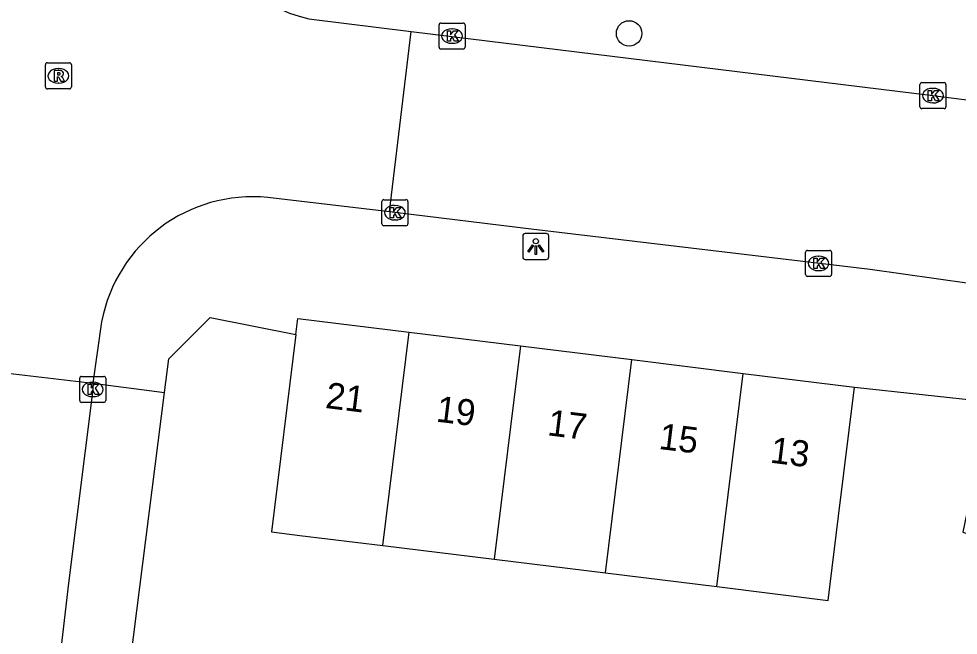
# Model space of a CAD drawing. Extents: x 158087 to 159494, y 382905 to 383981.
# Drawn here: x 158597.49 to 158633.58, y 383427.38 to 383451.06 of the extents above; entities that cross this region are included whole.
import ezdxf

# ---------------------------------------------------------------- set-up
doc = ezdxf.new("R2010")
doc.units = 0
for name, color, linetype in [('IMGEO_Boom', 7, 'Continuous'), ('IMGEO_Kolk', 7, 'Continuous'), ('IMGEO_Lichtpunt', 7, 'Continuous'), ('IMGEO_Pand', 7, 'Continuous'), ('IMGEO_Pand_nummerreeks', 7, 'Continuous'), ('IMGEO_Rijbaan_lokaal_open', 7, 'Continuous'), ('IMGEO_Rioolput', 7, 'Continuous'), ('IMGEO_Voetpad_open', 7, 'Continuous')]:
    doc.layers.add(name, color=color, linetype=linetype)

msp = doc.modelspace()

# ---------------------------------------------------------------- linework, layer by layer
at = {"layer": 'IMGEO_Boom'}
msp.add_circle((158620.939, 383450.5), 0.489, dxfattribs=at)
at = {"layer": 'IMGEO_Kolk'}
for p, q in [((158613.637, 383449.974), (158613.637, 383450.826)), ((158613.712, 383450.9), (158614.564, 383450.9)), ((158614.638, 383450.826), (158614.638, 383449.974)), ((158614.125, 383450.68), (158614.15, 383450.68)), ((158614.148, 383450.12), (158614.123, 383450.12)), ((158614.564, 383449.9), (158613.712, 383449.9)), ((158632.109, 383447.684), (158632.109, 383448.536)), ((158632.184, 383448.61), (158633.036, 383448.61)), ((158632.597, 383448.39), (158632.622, 383448.39)), ((158633.11, 383448.536), (158633.11, 383447.684)), ((158633.036, 383447.61), (158632.184, 383447.61)), ((158632.62, 383447.83), (158632.595, 383447.83)), ((158611.441, 383443.187), (158611.441, 383444.039)), ((158611.516, 383444.113), (158612.368, 383444.113)), ((158612.442, 383444.039), (158612.442, 383443.187)), ((158611.929, 383443.893), (158611.954, 383443.893)), ((158611.952, 383443.333), (158611.927, 383443.333)), ((158612.368, 383443.113), (158611.516, 383443.113)), ((158627.789, 383442.165), (158628.641, 383442.165)), ((158627.714, 383441.239), (158627.714, 383442.091)), ((158628.202, 383441.945), (158628.227, 383441.945)), ((158628.715, 383442.091), (158628.715, 383441.239)), ((158628.641, 383441.165), (158627.789, 383441.165)), ((158628.225, 383441.385), (158628.2, 383441.385)), ((158599.834, 383436.398), (158599.834, 383437.25)), ((158599.909, 383437.324), (158600.761, 383437.324)), ((158600.322, 383437.104), (158600.347, 383437.104)), ((158600.835, 383437.25), (158600.835, 383436.398)), ((158600.345, 383436.544), (158600.32, 383436.544)), ((158600.761, 383436.324), (158599.909, 383436.324))]:
    msp.add_line(p, q, dxfattribs=at)
for points in [[(158613.637, 383449.974), (158613.637, 383450.826)], [(158613.712, 383450.9), (158614.564, 383450.9)], [(158614.638, 383450.826), (158614.638, 383449.974)], [(158613.958, 383450.6), (158614.081, 383450.6), (158614.081, 383450.449), (158614.211, 383450.6), (158614.375, 383450.6), (158614.229, 383450.449), (158614.382, 383450.2), (158614.23, 383450.2), (158614.145, 383450.364), (158614.081, 383450.297), (158614.081, 383450.2), (158613.958, 383450.2), (158613.958, 383450.6)], [(158614.564, 383449.9), (158613.712, 383449.9)], [(158632.109, 383447.684), (158632.109, 383448.536)], [(158632.184, 383448.61), (158633.036, 383448.61)], [(158632.43, 383448.31), (158632.553, 383448.31), (158632.553, 383448.159), (158632.683, 383448.31), (158632.847, 383448.31), (158632.701, 383448.159), (158632.854, 383447.91), (158632.702, 383447.91), (158632.617, 383448.074), (158632.553, 383448.007), (158632.553, 383447.91), (158632.43, 383447.91), (158632.43, 383448.31)], [(158633.11, 383448.536), (158633.11, 383447.684)], [(158633.036, 383447.61), (158632.184, 383447.61)], [(158611.441, 383443.187), (158611.441, 383444.039)], [(158611.516, 383444.113), (158612.368, 383444.113)], [(158612.442, 383444.039), (158612.442, 383443.187)], [(158611.762, 383443.813), (158611.885, 383443.813), (158611.885, 383443.662), (158612.015, 383443.813), (158612.179, 383443.813), (158612.033, 383443.662), (158612.186, 383443.413), (158612.034, 383443.413), (158611.949, 383443.577), (158611.885, 383443.51), (158611.885, 383443.413), (158611.762, 383443.413), (158611.762, 383443.813)], [(158612.368, 383443.113), (158611.516, 383443.113)], [(158627.789, 383442.165), (158628.641, 383442.165)], [(158627.714, 383441.239), (158627.714, 383442.091)], [(158628.035, 383441.865), (158628.158, 383441.865), (158628.158, 383441.714), (158628.288, 383441.865), (158628.452, 383441.865), (158628.306, 383441.714), (158628.459, 383441.465), (158628.307, 383441.465), (158628.222, 383441.629), (158628.158, 383441.562), (158628.158, 383441.465), (158628.035, 383441.465), (158628.035, 383441.865)], [(158628.715, 383442.091), (158628.715, 383441.239)], [(158628.641, 383441.165), (158627.789, 383441.165)], [(158599.834, 383436.398), (158599.834, 383437.25)], [(158599.909, 383437.324), (158600.761, 383437.324)], [(158600.835, 383437.25), (158600.835, 383436.398)], [(158600.155, 383437.024), (158600.278, 383437.024), (158600.278, 383436.873), (158600.408, 383437.024), (158600.572, 383437.024), (158600.426, 383436.873), (158600.579, 383436.624), (158600.427, 383436.624), (158600.342, 383436.788), (158600.278, 383436.721), (158600.278, 383436.624), (158600.155, 383436.624), (158600.155, 383437.024)], [(158600.761, 383436.324), (158599.909, 383436.324)]]:
    msp.add_lwpolyline(points, dxfattribs=at)
for centre, start, end in [((158613.714, 383450.824), 91.552, 178.448), ((158613.714, 383450.824), 91.552, 178.448), ((158614.562, 383450.824), 1.552, 88.448), ((158614.562, 383450.824), 1.552, 88.448), ((158613.714, 383449.976), 181.552, 268.448), ((158613.714, 383449.976), 181.552, 268.448), ((158614.562, 383449.976), 271.552, 358.448), ((158614.562, 383449.976), 271.552, 358.448), ((158632.186, 383448.534), 91.552, 178.448), ((158632.186, 383448.534), 91.552, 178.448), ((158633.034, 383448.534), 1.552, 88.448), ((158633.034, 383448.534), 1.552, 88.448), ((158632.186, 383447.686), 181.552, 268.448), ((158632.186, 383447.686), 181.552, 268.448), ((158633.034, 383447.686), 271.552, 358.448), ((158633.034, 383447.686), 271.552, 358.448), ((158611.518, 383444.037), 91.552, 178.448), ((158611.518, 383444.037), 91.552, 178.448), ((158612.366, 383444.037), 1.552, 88.448), ((158612.366, 383444.037), 1.552, 88.448), ((158611.518, 383443.189), 181.552, 268.448), ((158611.518, 383443.189), 181.552, 268.448), ((158612.366, 383443.189), 271.552, 358.448), ((158612.366, 383443.189), 271.552, 358.448), ((158627.791, 383442.089), 91.552, 178.448), ((158627.791, 383442.089), 91.552, 178.448), ((158628.639, 383442.089), 1.552, 88.448), ((158628.639, 383442.089), 1.552, 88.448), ((158627.791, 383441.241), 181.552, 268.448), ((158627.791, 383441.241), 181.552, 268.448), ((158628.639, 383441.241), 271.552, 358.448), ((158628.639, 383441.241), 271.552, 358.448), ((158599.911, 383437.248), 91.552, 178.448), ((158599.911, 383437.248), 91.552, 178.448), ((158600.759, 383437.248), 1.552, 88.448), ((158600.759, 383437.248), 1.552, 88.448), ((158599.911, 383436.4), 181.552, 268.448), ((158599.911, 383436.4), 181.552, 268.448), ((158600.759, 383436.4), 271.552, 358.448), ((158600.759, 383436.4), 271.552, 358.448)]:
    msp.add_arc(centre, 0.0765, start, end, dxfattribs=at)
for centre, major_axis, ratio, start_param, end_param in [((158614.124, 383450.4), (-0.387, 0.002), 0.722429, 4.712389, 7.853982), ((158614.149, 383450.4), (-0.39, 0.002), 0.717154, 1.570796, 4.712389), ((158632.596, 383448.11), (-0.387, 0.002), 0.722429, 4.712389, 7.853982), ((158632.621, 383448.11), (-0.39, 0.002), 0.717154, 1.570796, 4.712389), ((158611.928, 383443.613), (-0.387, 0.002), 0.722429, 4.712389, 7.853982), ((158611.953, 383443.613), (-0.39, 0.002), 0.717154, 1.570796, 4.712389), ((158628.201, 383441.665), (-0.387, 0.002), 0.722429, 4.712389, 7.853982), ((158628.226, 383441.665), (-0.39, 0.002), 0.717154, 1.570796, 4.712389), ((158600.321, 383436.824), (-0.387, 0.002), 0.722429, 4.712389, 7.853982), ((158600.346, 383436.824), (-0.39, 0.002), 0.717154, 1.570796, 4.712389)]:
    msp.add_ellipse(centre, major_axis=major_axis, ratio=ratio, start_param=start_param, end_param=end_param, dxfattribs=at)
at = {"layer": 'IMGEO_Lichtpunt'}
for p, q in [((158616.856, 383442.718), (158616.856, 383441.911)), ((158616.856, 383442.718), (158616.856, 383441.911)), ((158617.758, 383442.813), (158616.95, 383442.813)), ((158617.758, 383442.813), (158616.95, 383442.813)), ((158617.852, 383441.911), (158617.852, 383442.718)), ((158617.852, 383441.911), (158617.852, 383442.718)), ((158616.95, 383441.817), (158617.758, 383441.817)), ((158616.95, 383441.817), (158617.758, 383441.817))]:
    msp.add_line(p, q, dxfattribs=at)
for points in [[(158617.23, 383442.382), (158617.269, 383442.354), (158617.081, 383442.092), (158617.043, 383442.119), (158617.23, 383442.382)], [(158617.332, 383442.334), (158617.379, 383442.334), (158617.379, 383442.012), (158617.332, 383442.012), (158617.332, 383442.334)], [(158617.442, 383442.354), (158617.48, 383442.381), (158617.667, 383442.119), (158617.628, 383442.091), (158617.442, 383442.354)]]:
    msp.add_lwpolyline(points, dxfattribs=at)
msp.add_circle((158617.355, 383442.516), 0.0994, dxfattribs=at)
for centre, start, end in [((158616.95, 383442.718), 90, 180), ((158616.95, 383442.718), 90, 180), ((158617.758, 383442.718), 0, 90), ((158617.758, 383442.718), 0, 90), ((158616.95, 383441.911), 180, 270), ((158616.95, 383441.911), 180, 270), ((158617.758, 383441.911), 270, 0), ((158617.758, 383441.911), 270, 360)]:
    msp.add_arc(centre, 0.0946, start, end, dxfattribs=at)
at = {"layer": 'IMGEO_Pand'}
for points in [[(158608.138, 383438.934), (158608.213, 383439.544), (158612.492, 383439.018)], [(158608.138, 383438.934), (158607.205, 383431.348), (158608.296, 383431.214), (158611.483, 383430.822)], [(158611.483, 383430.822), (158612.492, 383439.018)], [(158612.492, 383439.018), (158616.768, 383438.492)], [(158616.768, 383438.492), (158615.76, 383430.296)], [(158616.768, 383438.492), (158621.043, 383437.966)], [(158620.035, 383429.77), (158621.043, 383437.966)], [(158621.043, 383437.966), (158625.319, 383437.44)], [(158624.311, 383429.244), (158625.319, 383437.44)], [(158625.319, 383437.44), (158629.596, 383436.914)], [(158624.311, 383429.244), (158628.587, 383428.718), (158628.985, 383431.952), (158629.596, 383436.914)], [(158611.483, 383430.822), (158615.76, 383430.296)], [(158615.76, 383430.296), (158620.035, 383429.77)], [(158620.035, 383429.77), (158624.311, 383429.244)]]:
    msp.add_lwpolyline(points, dxfattribs=at)
at = {"layer": 'IMGEO_Rijbaan_lokaal_open'}
for points in [[(158608.637, 383451.063), (158612.572, 383450.573)], [(158611.729, 383443.646), (158612.572, 383450.573)], [(158612.572, 383450.573), (158614.131, 383450.388), (158632.61, 383448.11), (158636.92, 383447.57)], [(158611.729, 383443.646), (158607.066, 383444.195)], [(158635.267, 383440.708), (158630.194, 383441.428), (158617.174, 383442.983), (158611.942, 383443.614), (158611.729, 383443.646)], [(158600.678, 383439.414), (158600.336, 383437.057)], [(158595.534, 383437.632), (158600.336, 383437.057)], [(158600.336, 383437.057), (158600.334, 383436.824), (158599.405, 383429.374), (158597.837, 383415.923)]]:
    msp.add_lwpolyline(points, dxfattribs=at)
for centre, radius, start, end in [((158609.63, 383455.733), 4.775, 185.6626, 257.9929), ((158606.476, 383438.325), 5.9, 84.2634, 169.3615)]:
    msp.add_arc(centre, radius, start, end, dxfattribs=at)
at = {"layer": 'IMGEO_Rioolput'}
for p, q in [((158598.592, 383449.372), (158599.444, 383449.372)), ((158598.517, 383448.446), (158598.517, 383449.298)), ((158599.005, 383449.152), (158599.03, 383449.152)), ((158599.518, 383449.298), (158599.518, 383448.446)), ((158599.444, 383448.372), (158598.592, 383448.372)), ((158599.028, 383448.592), (158599.003, 383448.592))]:
    msp.add_line(p, q, dxfattribs=at)
for points in [[(158598.592, 383449.372), (158599.444, 383449.372)], [(158598.517, 383448.446), (158598.517, 383449.298)], [(158599.106, 383449.07), (158598.854, 383449.072), (158598.854, 383448.672)], [(158599.032, 383448.991), (158598.978, 383448.991), (158598.978, 383448.91)], [(158599.518, 383449.298), (158599.518, 383448.446)], [(158598.854, 383448.672), (158598.978, 383448.672), (158598.978, 383448.834), (158598.989, 383448.834)], [(158598.978, 383448.91), (158599.03, 383448.91)], [(158599.036, 383448.805), (158599.107, 383448.672), (158599.247, 383448.672), (158599.182, 383448.798)], [(158599.444, 383448.372), (158598.592, 383448.372)]]:
    msp.add_lwpolyline(points, dxfattribs=at)
for centre, radius, start, end in [((158598.594, 383449.296), 0.0765, 91.552, 178.448), ((158598.594, 383449.296), 0.0765, 91.552, 178.448), ((158599.442, 383449.296), 0.0765, 1.552, 88.448), ((158599.442, 383449.296), 0.0765, 1.552, 88.448), ((158599.038, 383448.895), 0.0964, 77.0061, 93.1865), ((158599.052, 383448.952), 0.0378, 276.6634, 79.6772), ((158599.105, 383448.96), 0.109, 350.3612, 89.416), ((158598.988, 383448.781), 0.0533, 26.0293, 88.6989), ((158599.014, 383449.099), 0.19, 274.7715, 282.9687), ((158599.103, 383448.96), 0.112, 277.5842, 350.9817), ((158599.087, 383448.745), 0.108, 29.5134, 73.7905), ((158598.594, 383448.448), 0.0765, 181.552, 268.448), ((158598.594, 383448.448), 0.0765, 181.552, 268.448), ((158599.442, 383448.448), 0.0765, 271.552, 358.448), ((158599.442, 383448.448), 0.0765, 271.552, 358.448)]:
    msp.add_arc(centre, radius, start, end, dxfattribs=at)
for centre, major_axis, ratio, start_param, end_param in [((158599.004, 383448.872), (-0.387, 0.002), 0.722429, 4.712389, 7.853982), ((158599.029, 383448.872), (-0.39, 0.002), 0.717154, 1.570796, 4.712389)]:
    msp.add_ellipse(centre, major_axis=major_axis, ratio=ratio, start_param=start_param, end_param=end_param, dxfattribs=at)
at = {"layer": 'IMGEO_Voetpad_open'}
for points in [[(158603.092, 383436.708), (158603.256, 383438.002), (158604.846, 383439.592), (158608.138, 383438.934)], [(158600.336, 383437.057), (158603.092, 383436.708)], [(158600.369, 383415.175), (158603.092, 383436.708)], [(158629.596, 383436.914), (158634.795, 383436.349), (158633.754, 383431.336), (158671.271, 383418.731), (158683.135, 383414.745)]]:
    msp.add_lwpolyline(points, dxfattribs=at)

# ---------------------------------------------------------------- texts
at = {"layer": 'IMGEO_Pand_nummerreeks'}
for s, rotation, p in [('21', 352.987, (158609.243, 383436.113)), ('19', 352.9881, (158613.497, 383435.59)), ('17', 352.9881, (158617.773, 383435.064)), ('15', 352.9881, (158622.05, 383434.538)), ('13', 352.9881, (158626.327, 383434.012))]:
    msp.add_text(s, height=1, rotation=rotation, dxfattribs=at).set_placement(p)

doc.saveas('drawing.dxf')
